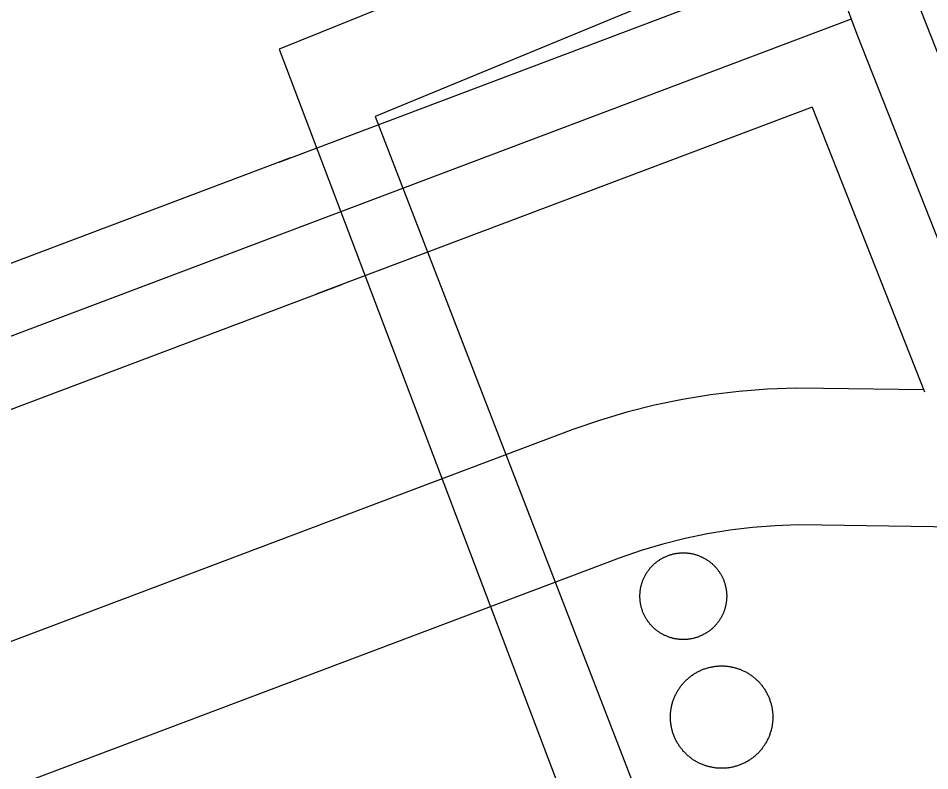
# Model space of a CAD drawing. Extents: x 3694830 to 3732949, y 415201 to 440970.
# Drawn here: x 3712307 to 3712507.1, y 433840.5 to 434005.7 of the extents above; entities that cross this region are included whole.
import ezdxf

# ---------------------------------------------------------------- set-up
doc = ezdxf.new("R2010")
doc.units = 0
for name, color, linetype in [('V-DOMW-TANK', 7, 'Continuous'), ('V-ROAD-CNTR', 7, 'Continuous'), ('V-UTIL-LINE', 7, 'Continuous')]:
    doc.layers.add(name, color=color, linetype=linetype)

msp = doc.modelspace()

# ---------------------------------------------------------------- linework, layer by layer
at = {"layer": 'V-DOMW-TANK'}
for points in [[(3712443.98, 433875.8), (3712443.93, 433875.96), (3712443.88, 433876.12), (3712443.84, 433876.28), (3712443.79, 433876.44), (3712443.75, 433876.6), (3712443.72, 433876.76), (3712443.68, 433876.92), (3712443.65, 433877.09), (3712443.62, 433877.25), (3712443.59, 433877.42), (3712443.57, 433877.58), (3712443.55, 433877.74), (3712443.54, 433877.91), (3712443.52, 433878.08), (3712443.51, 433878.24), (3712443.5, 433878.41), (3712443.49, 433878.57), (3712443.49, 433878.74), (3712443.49, 433878.91), (3712443.49, 433879.07), (3712443.5, 433879.24), (3712443.51, 433879.41), (3712443.52, 433879.57), (3712443.54, 433879.74), (3712443.55, 433879.9), (3712443.57, 433880.07), (3712443.59, 433880.23), (3712443.62, 433880.4), (3712443.65, 433880.56), (3712443.68, 433880.72), (3712443.71, 433880.88), (3712443.75, 433881.05), (3712443.79, 433881.21), (3712443.84, 433881.37), (3712443.88, 433881.53), (3712443.93, 433881.69), (3712443.98, 433881.85), (3712444.04, 433882), (3712444.09, 433882.16), (3712444.15, 433882.31), (3712444.21, 433882.47), (3712444.28, 433882.62), (3712444.35, 433882.77), (3712444.42, 433882.92), (3712444.49, 433883.07), (3712444.57, 433883.22), (3712444.65, 433883.37), (3712444.73, 433883.51), (3712444.81, 433883.66), (3712444.9, 433883.8), (3712444.98, 433883.94), (3712445.07, 433884.08), (3712445.17, 433884.22), (3712445.26, 433884.35), (3712445.36, 433884.49), (3712445.46, 433884.62), (3712445.56, 433884.75), (3712445.66, 433884.88), (3712445.77, 433885.01), (3712445.88, 433885.13), (3712445.99, 433885.26), (3712446.1, 433885.38), (3712446.22, 433885.5), (3712446.34, 433885.62), (3712446.46, 433885.73), (3712446.58, 433885.85), (3712446.7, 433885.96), (3712446.83, 433886.07), (3712446.96, 433886.17), (3712447.09, 433886.28), (3712447.22, 433886.38), (3712447.35, 433886.48), (3712447.48, 433886.58), (3712447.62, 433886.67), (3712447.76, 433886.76), (3712447.9, 433886.85), (3712448.04, 433886.95), (3712448.18, 433887.03), (3712448.33, 433887.11), (3712448.47, 433887.19), (3712448.62, 433887.27), (3712448.76, 433887.35), (3712448.91, 433887.42), (3712449.06, 433887.49), (3712449.22, 433887.56), (3712449.37, 433887.62), (3712449.52, 433887.69), (3712449.68, 433887.74), (3712449.83, 433887.8), (3712449.99, 433887.86), (3712450.15, 433887.91), (3712450.31, 433887.96), (3712450.47, 433888), (3712450.63, 433888.04), (3712450.79, 433888.09), (3712450.95, 433888.12), (3712451.12, 433888.16), (3712451.28, 433888.19), (3712451.44, 433888.22), (3712451.61, 433888.24)], [(3712451.61, 433888.24), (3712451.77, 433888.27), (3712451.94, 433888.29), (3712452.1, 433888.3), (3712452.27, 433888.32), (3712452.43, 433888.33), (3712452.6, 433888.34), (3712452.77, 433888.35), (3712452.93, 433888.35), (3712453.1, 433888.35), (3712453.27, 433888.35), (3712453.43, 433888.34), (3712453.6, 433888.33), (3712453.76, 433888.32), (3712453.93, 433888.3), (3712454.09, 433888.29), (3712454.26, 433888.27), (3712454.42, 433888.24), (3712454.59, 433888.22), (3712454.75, 433888.19), (3712454.91, 433888.16), (3712455.08, 433888.12), (3712455.24, 433888.09), (3712455.4, 433888.04), (3712455.56, 433888), (3712455.72, 433887.96), (3712455.88, 433887.91), (3712456.04, 433887.86), (3712456.19, 433887.8), (3712456.35, 433887.74), (3712456.5, 433887.69), (3712456.66, 433887.62), (3712456.81, 433887.56), (3712456.97, 433887.49), (3712457.11, 433887.42), (3712457.26, 433887.35), (3712457.41, 433887.27), (3712457.56, 433887.19), (3712457.71, 433887.11), (3712457.85, 433887.03), (3712457.99, 433886.95), (3712458.13, 433886.85), (3712458.27, 433886.76), (3712458.41, 433886.67), (3712458.54, 433886.58), (3712458.68, 433886.48), (3712458.81, 433886.38), (3712458.94, 433886.28), (3712459.07, 433886.17), (3712459.2, 433886.07), (3712459.33, 433885.96), (3712459.45, 433885.85), (3712459.57, 433885.73), (3712459.69, 433885.62), (3712459.81, 433885.5), (3712459.92, 433885.38), (3712460.04, 433885.26), (3712460.15, 433885.14), (3712460.26, 433885.01), (3712460.37, 433884.88), (3712460.47, 433884.75)], [(3712460.47, 433884.75), (3712460.57, 433884.62), (3712460.67, 433884.49), (3712460.77, 433884.35), (3712460.87, 433884.22), (3712460.96, 433884.08), (3712461.05, 433883.94), (3712461.14, 433883.8), (3712461.22, 433883.66), (3712461.31, 433883.51), (3712461.39, 433883.37), (3712461.46, 433883.22), (3712461.54, 433883.07), (3712461.61, 433882.92), (3712461.68, 433882.77), (3712461.75, 433882.62), (3712461.81, 433882.47), (3712461.88, 433882.31), (3712461.94, 433882.16), (3712461.99, 433882), (3712462.05, 433881.85), (3712462.1, 433881.69), (3712462.15, 433881.53), (3712462.19, 433881.37), (3712462.24, 433881.21), (3712462.28, 433881.05), (3712462.31, 433880.89), (3712462.35, 433880.72), (3712462.38, 433880.56), (3712462.41, 433880.4), (3712462.44, 433880.23), (3712462.46, 433880.07), (3712462.48, 433879.9), (3712462.5, 433879.74), (3712462.51, 433879.57), (3712462.52, 433879.41), (3712462.53, 433879.24), (3712462.54, 433879.07), (3712462.54, 433878.91), (3712462.54, 433878.74), (3712462.54, 433878.57), (3712462.53, 433878.41), (3712462.52, 433878.24), (3712462.51, 433878.08), (3712462.5, 433877.91), (3712462.48, 433877.74), (3712462.46, 433877.58), (3712462.44, 433877.42), (3712462.41, 433877.25), (3712462.38, 433877.09), (3712462.35, 433876.92), (3712462.31, 433876.76), (3712462.28, 433876.6), (3712462.24, 433876.44), (3712462.19, 433876.28), (3712462.15, 433876.12), (3712462.1, 433875.96), (3712462.05, 433875.8), (3712461.99, 433875.64), (3712461.94, 433875.49), (3712461.88, 433875.33), (3712461.81, 433875.18), (3712461.75, 433875.03), (3712461.68, 433874.87), (3712461.61, 433874.72), (3712461.54, 433874.57), (3712461.46, 433874.42), (3712461.39, 433874.28), (3712461.31, 433874.13), (3712461.22, 433873.99), (3712461.14, 433873.85), (3712461.05, 433873.71), (3712460.96, 433873.57), (3712460.87, 433873.43), (3712460.77, 433873.29), (3712460.67, 433873.16), (3712460.57, 433873.03), (3712460.47, 433872.9), (3712460.37, 433872.77), (3712460.26, 433872.64), (3712460.15, 433872.51), (3712460.04, 433872.39), (3712459.93, 433872.27), (3712459.81, 433872.15), (3712459.69, 433872.03), (3712459.57, 433871.91), (3712459.45, 433871.8), (3712459.33, 433871.69), (3712459.2, 433871.58), (3712459.07, 433871.47), (3712458.94, 433871.37), (3712458.81, 433871.27), (3712458.68, 433871.17), (3712458.54, 433871.07), (3712458.41, 433870.97), (3712458.27, 433870.88), (3712458.13, 433870.79), (3712457.99, 433870.7), (3712457.85, 433870.62), (3712457.71, 433870.53), (3712457.56, 433870.46)], [(3712457.56, 433870.46), (3712457.41, 433870.38), (3712457.26, 433870.3), (3712457.11, 433870.23), (3712456.97, 433870.16), (3712456.81, 433870.09), (3712456.66, 433870.02), (3712456.51, 433869.96), (3712456.35, 433869.9), (3712456.19, 433869.85), (3712456.04, 433869.79), (3712455.88, 433869.74), (3712455.72, 433869.69), (3712455.56, 433869.65), (3712455.4, 433869.6), (3712455.24, 433869.56), (3712455.08, 433869.52), (3712454.91, 433869.49), (3712454.75, 433869.46), (3712454.59, 433869.43), (3712454.42, 433869.4), (3712454.26, 433869.38), (3712454.09, 433869.36), (3712453.93, 433869.34), (3712453.76, 433869.33), (3712453.6, 433869.32), (3712453.43, 433869.31), (3712453.27, 433869.3), (3712453.1, 433869.3), (3712452.93, 433869.3), (3712452.77, 433869.3), (3712452.6, 433869.31), (3712452.43, 433869.32), (3712452.27, 433869.33), (3712452.1, 433869.34), (3712451.94, 433869.36), (3712451.77, 433869.38), (3712451.61, 433869.4), (3712451.44, 433869.43), (3712451.28, 433869.46), (3712451.12, 433869.49), (3712450.95, 433869.52), (3712450.79, 433869.56), (3712450.63, 433869.6), (3712450.47, 433869.65), (3712450.31, 433869.69), (3712450.15, 433869.74), (3712449.99, 433869.79), (3712449.84, 433869.85), (3712449.68, 433869.9), (3712449.52, 433869.96), (3712449.37, 433870.02), (3712449.22, 433870.09), (3712449.06, 433870.16), (3712448.91, 433870.23), (3712448.76, 433870.3), (3712448.62, 433870.38), (3712448.47, 433870.46), (3712448.33, 433870.53), (3712448.18, 433870.62), (3712448.04, 433870.7), (3712447.9, 433870.79), (3712447.76, 433870.88), (3712447.62, 433870.97), (3712447.48, 433871.07), (3712447.35, 433871.17), (3712447.22, 433871.27), (3712447.09, 433871.37), (3712446.96, 433871.47), (3712446.83, 433871.58), (3712446.7, 433871.69), (3712446.58, 433871.8), (3712446.46, 433871.91), (3712446.34, 433872.03), (3712446.22, 433872.15), (3712446.11, 433872.27), (3712445.99, 433872.39), (3712445.88, 433872.51), (3712445.77, 433872.64), (3712445.66, 433872.77), (3712445.56, 433872.9), (3712445.46, 433873.03), (3712445.36, 433873.16), (3712445.26, 433873.29), (3712445.17, 433873.43), (3712445.07, 433873.57), (3712444.98, 433873.71), (3712444.9, 433873.85), (3712444.81, 433873.99), (3712444.73, 433874.13), (3712444.65, 433874.28), (3712444.57, 433874.42), (3712444.49, 433874.57), (3712444.42, 433874.72), (3712444.35, 433874.87), (3712444.28, 433875.03), (3712444.21, 433875.18), (3712444.15, 433875.33), (3712444.09, 433875.49), (3712444.04, 433875.64), (3712443.98, 433875.8)], [(3712450.3, 433853.86), (3712450.33, 433854.05), (3712450.36, 433854.25), (3712450.4, 433854.44), (3712450.44, 433854.63), (3712450.48, 433854.82), (3712450.53, 433855.01), (3712450.58, 433855.2), (3712450.63, 433855.39), (3712450.68, 433855.58), (3712450.74, 433855.77), (3712450.81, 433855.95), (3712450.87, 433856.14), (3712450.94, 433856.32), (3712451.01, 433856.5), (3712451.09, 433856.68), (3712451.17, 433856.86), (3712451.25, 433857.04), (3712451.33, 433857.22), (3712451.42, 433857.4), (3712451.51, 433857.57), (3712451.61, 433857.74), (3712451.7, 433857.91), (3712451.8, 433858.08), (3712451.91, 433858.25), (3712452.01, 433858.41), (3712452.12, 433858.58), (3712452.23, 433858.74), (3712452.35, 433858.9), (3712452.46, 433859.05), (3712452.58, 433859.21), (3712452.7, 433859.36), (3712452.83, 433859.52), (3712452.96, 433859.66), (3712453.08, 433859.81), (3712453.22, 433859.96), (3712453.35, 433860.1), (3712453.49, 433860.24), (3712453.63, 433860.37), (3712453.77, 433860.51), (3712453.92, 433860.64), (3712454.06, 433860.77), (3712454.21, 433860.9), (3712454.37, 433861.02), (3712454.52, 433861.15), (3712454.67, 433861.26), (3712454.83, 433861.38), (3712454.99, 433861.49), (3712455.15, 433861.6), (3712455.32, 433861.71), (3712455.48, 433861.82), (3712455.65, 433861.92), (3712455.82, 433862.02), (3712455.99, 433862.12), (3712456.16, 433862.21), (3712456.34, 433862.3), (3712456.51, 433862.39), (3712456.69, 433862.47), (3712456.87, 433862.55), (3712457.05, 433862.63), (3712457.23, 433862.71), (3712457.41, 433862.78), (3712457.6, 433862.85), (3712457.78, 433862.91), (3712457.97, 433862.97), (3712458.15, 433863.03), (3712458.34, 433863.09), (3712458.53, 433863.14), (3712458.72, 433863.19), (3712458.91, 433863.23), (3712459.1, 433863.28), (3712459.3, 433863.31), (3712459.49, 433863.35), (3712459.68, 433863.38), (3712459.88, 433863.41), (3712460.07, 433863.44), (3712460.27, 433863.46), (3712460.46, 433863.47), (3712460.66, 433863.49), (3712460.85, 433863.51), (3712461.05, 433863.51), (3712461.24, 433863.52), (3712461.44, 433863.52), (3712461.64, 433863.52), (3712461.83, 433863.51), (3712462.03, 433863.5), (3712462.22, 433863.49), (3712462.42, 433863.47), (3712462.61, 433863.46), (3712462.81, 433863.43), (3712463, 433863.41), (3712463.2, 433863.38), (3712463.39, 433863.35), (3712463.58, 433863.31), (3712463.77, 433863.27), (3712463.97, 433863.23), (3712464.16, 433863.18), (3712464.35, 433863.13), (3712464.54, 433863.08), (3712464.72, 433863.02), (3712464.91, 433862.96)], [(3712464.91, 433862.96), (3712465.1, 433862.9), (3712465.28, 433862.84), (3712465.46, 433862.77), (3712465.65, 433862.7), (3712465.83, 433862.62), (3712466.01, 433862.54), (3712466.19, 433862.46), (3712466.36, 433862.38), (3712466.54, 433862.29), (3712466.71, 433862.2), (3712466.89, 433862.11), (3712467.06, 433862.01), (3712467.23, 433861.91), (3712467.39, 433861.8), (3712467.56, 433861.7), (3712467.72, 433861.59), (3712467.88, 433861.48), (3712468.04, 433861.36), (3712468.2, 433861.25), (3712468.35, 433861.13), (3712468.51, 433861.01), (3712468.66, 433860.88), (3712468.81, 433860.75), (3712468.95, 433860.62), (3712469.1, 433860.49), (3712469.24, 433860.36), (3712469.38, 433860.22), (3712469.52, 433860.08), (3712469.65, 433859.93), (3712469.79, 433859.79), (3712469.92, 433859.64), (3712470.04, 433859.49), (3712470.17, 433859.34), (3712470.29, 433859.19), (3712470.41, 433859.03), (3712470.52, 433858.88), (3712470.64, 433858.72), (3712470.75, 433858.56), (3712470.86, 433858.39), (3712470.96, 433858.23), (3712471.06, 433858.06), (3712471.16, 433857.89), (3712471.26, 433857.72), (3712471.35, 433857.54), (3712471.45, 433857.37), (3712471.53, 433857.2), (3712471.62, 433857.02), (3712471.7, 433856.84), (3712471.77, 433856.66), (3712471.85, 433856.48), (3712471.92, 433856.3), (3712471.99, 433856.11), (3712472.05, 433855.93), (3712472.12, 433855.74), (3712472.18, 433855.55), (3712472.23, 433855.37), (3712472.29, 433855.18), (3712472.33, 433854.99), (3712472.38, 433854.8), (3712472.42, 433854.61)], [(3712472.42, 433854.61), (3712472.46, 433854.41), (3712472.5, 433854.22), (3712472.53, 433854.03), (3712472.56, 433853.83), (3712472.58, 433853.64), (3712472.6, 433853.44), (3712472.62, 433853.25), (3712472.64, 433853.05), (3712472.65, 433852.86), (3712472.66, 433852.66), (3712472.66, 433852.47), (3712472.66, 433852.27), (3712472.66, 433852.07), (3712472.66, 433851.87), (3712472.65, 433851.68), (3712472.64, 433851.48), (3712472.62, 433851.29), (3712472.6, 433851.09), (3712472.58, 433850.9), (3712472.55, 433850.71), (3712472.52, 433850.51), (3712472.49, 433850.32), (3712472.46, 433850.12), (3712472.42, 433849.93), (3712472.37, 433849.74), (3712472.33, 433849.55), (3712472.28, 433849.36), (3712472.23, 433849.17), (3712472.17, 433848.98), (3712472.11, 433848.8), (3712472.05, 433848.61), (3712471.98, 433848.43), (3712471.91, 433848.24), (3712471.84, 433848.06), (3712471.76, 433847.88), (3712471.69, 433847.7), (3712471.6, 433847.52), (3712471.52, 433847.34), (3712471.43, 433847.17), (3712471.34, 433847), (3712471.25, 433846.82), (3712471.15, 433846.65), (3712471.05, 433846.48), (3712470.95, 433846.32), (3712470.84, 433846.15), (3712470.73, 433845.99), (3712470.62, 433845.83), (3712470.51, 433845.67), (3712470.39, 433845.51), (3712470.27, 433845.35), (3712470.15, 433845.2), (3712470.03, 433845.05), (3712469.9, 433844.9), (3712469.77, 433844.75), (3712469.64, 433844.61), (3712469.5, 433844.47), (3712469.36, 433844.33), (3712469.22, 433844.19), (3712469.08, 433844.05), (3712468.94, 433843.92), (3712468.79, 433843.79), (3712468.64, 433843.67), (3712468.49, 433843.54), (3712468.33, 433843.42), (3712468.18, 433843.3), (3712468.02, 433843.18), (3712467.86, 433843.07), (3712467.7, 433842.96), (3712467.54, 433842.85), (3712467.37, 433842.75), (3712467.2, 433842.64), (3712467.03, 433842.54), (3712466.86, 433842.45), (3712466.69, 433842.35), (3712466.52, 433842.27), (3712466.34, 433842.18), (3712466.16, 433842.09), (3712465.98, 433842.01), (3712465.81, 433841.93), (3712465.62, 433841.86), (3712465.44, 433841.79), (3712465.26, 433841.72), (3712465.07, 433841.65), (3712464.89, 433841.59), (3712464.7, 433841.53), (3712464.51, 433841.48), (3712464.32, 433841.42), (3712464.13, 433841.38), (3712463.94, 433841.33), (3712463.75, 433841.29), (3712463.56, 433841.25), (3712463.37, 433841.21), (3712463.17, 433841.18), (3712462.98, 433841.15), (3712462.78, 433841.13), (3712462.59, 433841.11), (3712462.4, 433841.09), (3712462.2, 433841.07), (3712462, 433841.06), (3712461.81, 433841.05)], [(3712461.81, 433841.05), (3712461.61, 433841.05), (3712461.41, 433841.05), (3712461.22, 433841.05), (3712461.02, 433841.05), (3712460.83, 433841.06), (3712460.63, 433841.07), (3712460.44, 433841.09), (3712460.24, 433841.11), (3712460.04, 433841.13), (3712459.85, 433841.16), (3712459.66, 433841.19), (3712459.46, 433841.22), (3712459.27, 433841.26), (3712459.08, 433841.29), (3712458.89, 433841.34), (3712458.69, 433841.38), (3712458.51, 433841.43), (3712458.32, 433841.48), (3712458.13, 433841.54), (3712457.94, 433841.6), (3712457.76, 433841.66), (3712457.57, 433841.73), (3712457.39, 433841.8), (3712457.2, 433841.87), (3712457.03, 433841.94), (3712456.85, 433842.02), (3712456.67, 433842.1), (3712456.49, 433842.19), (3712456.31, 433842.28), (3712456.14, 433842.37), (3712455.97, 433842.46), (3712455.8, 433842.56), (3712455.63, 433842.66), (3712455.46, 433842.76), (3712455.29, 433842.86), (3712455.13, 433842.97), (3712454.97, 433843.08), (3712454.81, 433843.2), (3712454.65, 433843.32), (3712454.5, 433843.44), (3712454.35, 433843.56), (3712454.2, 433843.68), (3712454.04, 433843.81), (3712453.9, 433843.94), (3712453.75, 433844.07), (3712453.61, 433844.21), (3712453.47, 433844.35), (3712453.33, 433844.48), (3712453.2, 433844.63), (3712453.07, 433844.77), (3712452.94, 433844.92), (3712452.81, 433845.07), (3712452.69, 433845.22), (3712452.56, 433845.37), (3712452.45, 433845.53), (3712452.33, 433845.69), (3712452.21, 433845.85), (3712452.1, 433846.01), (3712452, 433846.17), (3712451.89, 433846.34), (3712451.79, 433846.51), (3712451.69, 433846.67), (3712451.59, 433846.85), (3712451.5, 433847.02), (3712451.41, 433847.19), (3712451.32, 433847.37), (3712451.24, 433847.54), (3712451.16, 433847.72), (3712451.08, 433847.9), (3712451, 433848.09), (3712450.93, 433848.27), (3712450.86, 433848.45), (3712450.8, 433848.64), (3712450.74, 433848.82), (3712450.68, 433849.01), (3712450.62, 433849.2), (3712450.57, 433849.39), (3712450.52, 433849.58), (3712450.48, 433849.77), (3712450.43, 433849.96), (3712450.39, 433850.15), (3712450.36, 433850.34), (3712450.33, 433850.54), (3712450.3, 433850.73), (3712450.27, 433850.93), (3712450.25, 433851.12), (3712450.23, 433851.32), (3712450.22, 433851.51), (3712450.21, 433851.71), (3712450.2, 433851.9), (3712450.19, 433852.1), (3712450.19, 433852.29), (3712450.19, 433852.49), (3712450.2, 433852.69), (3712450.21, 433852.88), (3712450.22, 433853.08), (3712450.23, 433853.28), (3712450.25, 433853.47), (3712450.27, 433853.67), (3712450.3, 433853.86)]]:
    msp.add_lwpolyline(points, dxfattribs=at)
at = {"layer": 'V-ROAD-CNTR'}
for points in [[(3712187.65, 434812.01), (3712378.39, 434311.59), (3712491.09, 434002.16), (3712695.48, 433484.67), (3712841.34, 433105.39), (3712968.72, 432744.68), (3713077.72, 432480.06), (3713176.04, 432215.23), (3713313.06, 431853.04), (3713489.86, 431392.11)], [(3712397.03, 434304.24), (3712505.11, 434007.48), (3712709.46, 433490.12), (3712855.41, 433110.58), (3712962.24, 432808.08)], [(3712470.73, 434014.23), (3712364.19, 433974.04)], [(3712489.9, 434005.43), (3711615.68, 433675.64), (3711570.73, 433659.05)], [(3712481.28, 433986.15), (3712372.43, 433945.09)], [(3712481.28, 433986.15), (3712505.95, 433923.69)], [(3712366.8, 433975.03), (3712072.42, 433863.98)], [(3712377.98, 433947.18), (3712099.8, 433842.24)], [(3712505.8, 433924.09), (3712483.78, 433924.44), (3712477.76, 433924.48), (3712471.49, 433924.25), (3712465.24, 433923.76), (3712459.02, 433923.01), (3712452.83, 433922), (3712446.69, 433920.72), (3712440.61, 433919.19), (3712434.6, 433917.41), (3712428.76, 433915.4), (3712275.89, 433857.78)], [(3712517.72, 433893.89), (3712483.45, 433894.44), (3712478.2, 433894.47), (3712473.2, 433894.29), (3712468.21, 433893.9), (3712463.24, 433893.3), (3712458.31, 433892.49), (3712453.4, 433891.47), (3712448.55, 433890.25), (3712443.75, 433888.83), (3712438.93, 433887.17), (3712286.04, 433829.55)]]:
    msp.add_lwpolyline(points, dxfattribs=at)
at = {"layer": 'V-UTIL-LINE'}
for points in [[(3712517.47, 434060.72), (3712364.3, 433998.85), (3712429.92, 433825.76), (3712436.49, 433808.41), (3712454.34, 433761.32), (3712505.62, 433619.91), (3712386.39, 433573.52)], [(3712524.62, 434041.64), (3712385.33, 433984.13), (3712529.05, 433612.7)]]:
    msp.add_lwpolyline(points, dxfattribs=at)

doc.saveas('drawing.dxf')
